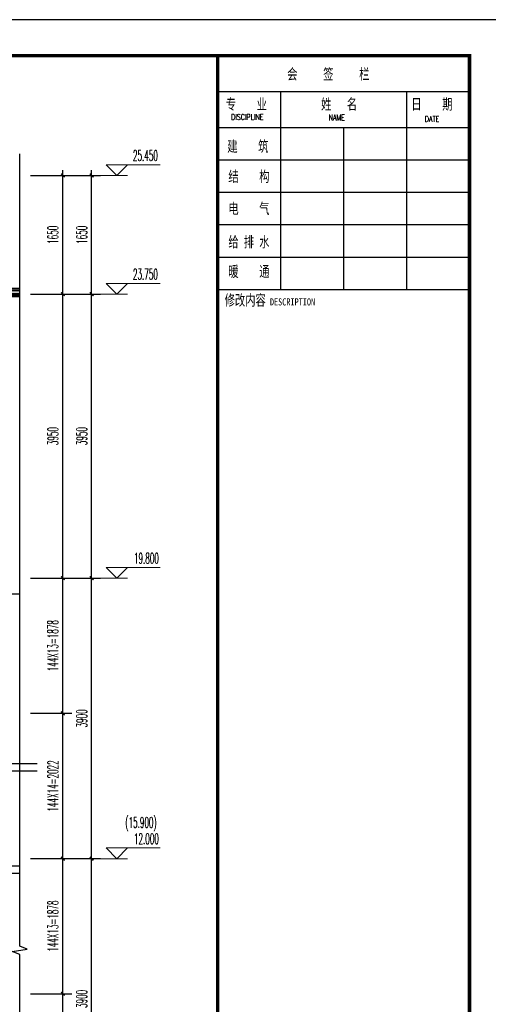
# Model space of a CAD drawing. Extents: x 1779708 to 7299578, y -1121471 to 88434.
# Tile 739 of 1056: x 6209592 to 6216107, y -957841 to -944150. Entities that reach past the tile are written whole.
import ezdxf

# ---------------------------------------------------------------- set-up
doc = ezdxf.new("R2010")
doc.units = 0
doc.header["$LTSCALE"] = 1000
doc.header["$MEASUREMENT"] = 0
doc.linetypes.add('DASH', pattern=[0.35, 0.25, -0.1])
doc.layers.get('0').update_dxf_attribs({"linetype": 'CONTINUOUS'})
doc.layers.get('Defpoints').update_dxf_attribs({"linetype": 'CONTINUOUS'})
doc.layers.add('DIM_ELEV', color=3, linetype='CONTINUOUS', lineweight=13)
for name, color, linetype in [('DIM_SYMB', 3, 'CONTINUOUS'), ('PUB_DIM', 3, 'CONTINUOUS'), ('PUB_HATCH', 8, 'CONTINUOUS'), ('PUB_TEXT', 7, 'CONTINUOUS'), ('PUB_TITLE', 4, 'CONTINUOUS'), ('S_STAIR', 147, 'CONTINUOUS'), ('SURFACE', 6, 'CONTINUOUS'), ('WALL', 255, 'CONTINUOUS'), ('可见线', 6, 'CONTINUOUS'), ('水专业', 6, 'CONTINUOUS'), ('粉刷线', 213, 'CONTINUOUS'), ('通-图框－文字', 4, 'CONTINUOUS')]:
    doc.layers.add(name, color=color, linetype=linetype)
doc.styles.add('-宋体', font='simhei.ttf', dxfattribs={"width": 0.7})
doc.styles.add('_TCH_DIM', font='SIMPLEX.shx', dxfattribs={"width": 0.7, "bigfont": 'GBCBIG.shx'})
doc.styles.add('_TCH_DIM_T3', font='SIMPLEX.shx', dxfattribs={"width": 0.494118, "bigfont": 'GBCBIG.shx'})
doc.styles.add('dim_font', font='SIMPLEX.shx', dxfattribs={"width": 0.8})
doc.styles.add('仿宋', font='txt', dxfattribs={"width": 0.7})
doc.dimstyles.new('_TCH_ARCH&&50', dxfattribs={"dimtxt": 148.75, "dimasz": 50, "dimexe": 125, "dimexo": 150, "dimgap": 63.125, "dimtad": 1, "dimdec": 0, "dimzin": 0, "dimdsep": 46, "dimtxsty": '_TCH_DIM_T3', "dimblk": 'ARCHTICK', "dimcen": 0.09, "dimdle": 75, "dimclrt": 7, "dimazin": 2, "dimtfac": 1, "dimtdec": 0, "dimtix": 1, "dimtmove": 2, "dimatfit": 3, "dimfxl": 250, "dimtolj": 1, "dimtzin": 0, "dimarcsym": 0})

# ---------------------------------------------------------------- blocks, each defined once
blk = doc.blocks.new('$LinePat$波浪线')
at = {"color": 0}
for centre, start, end in [((150, -42), 201.67235, 338.32741), ((450, -161), 21.67235, 158.32741)]:
    blk.add_arc(centre, 161, start, end, dxfattribs=at)
blk = doc.blocks.new('A$C0FF81EFC')
at = {"layer": 'PUB_HATCH'}
h = blk.add_hatch(dxfattribs=at)
h.set_pattern_fill('ANSI31', color=256, angle=45, style=0)
h.set_pattern_definition([(90, (145.0623, 291.1063), (-1.5875, -7e-13), [])])
edge = h.paths.add_edge_path()
edge.add_line((0, 291), (24, 291))
edge.add_arc((4, 291), 19.7, 1.2675, 102.1203)
edge.add_line((0, 310), (0, 291))
at = {"layer": 'PUB_HATCH', "ltscale": 0.5}
h = blk.add_hatch(dxfattribs=at)
h.set_pattern_fill('AR-SAND', color=256, scale=5)
h.set_pattern_definition([(37.5, (-734015.429, 53945.296), (-0.40000782, 12.23533093), [0, -9.652, 0, -10.795, 0, -10.31875]), (7.5, (-734015.429, 53945.296), (11.23808208, 17.9206275), [0, -5.207, 0, -8.6995, 0, -3.33375]), (327.5, (-734023.239, 53945.296), (19.77480926, 0.03592962), [0, -3.175, 0, -11.43, 0, -14.9225]), (317.5, (-734023.239, 53945.296), (19.0889113, 5.5732331), [0, -1.5875, 0, -7.493, 0, -8.5725])])
edge = h.paths.add_edge_path()
edge.add_line((10200, 120), (10200, 95))
edge.add_line((10200, 95), (375, 95))
edge.add_arc((375, 75), 20, 90, 180)
edge.add_line((355, 75), (355, 55))
edge.add_line((355, 55), (68, 55))
edge.add_line((68, 55), (68, 23))
edge.add_arc((72, 72), 50, 180, 264.8364, ccw=False)
edge.add_line((22, 72), (22, 291))
edge.add_line((22, 291), (21, 320))
edge.add_line((21, 320), (35, 320))
edge.add_line((35, 320), (35, 95))
edge.add_arc((55, 95), 20, 180, 270)
edge.add_line((55, 75), (315, 75))
edge.add_arc((315, 95), 20, 270, 360)
edge.add_line((335, 95), (335, 120))
edge.add_line((335, 120), (10200, 120))
at = {"layer": 'PUB_HATCH'}
h = blk.add_hatch(dxfattribs=at)
h.set_pattern_fill('ANSI37', color=256, scale=10, style=0)
h.set_pattern_definition([(45, (-732265.429, 58795.296), (-11.22532015, 11.22532015), []), (135, (-732265.429, 58795.296), (-11.22532015, -11.22532015), [])])
h.paths.add_polyline_path([(10200, 55), (10200, 30), (68, 30), (68, 55)])
h = blk.add_hatch(dxfattribs=at)
h.set_pattern_fill('ANSI31', color=256, scale=10, angle=45, style=0)
h.set_pattern_definition([(90, (-731970.622, 58795.296), (-15.875, -7e-12), [])])
h.paths.add_polyline_path([(10200, 130), (10200, 120), (335, 120), (335, 130)])
h = blk.add_hatch(dxfattribs=at)
h.set_pattern_fill('混凝土', color=256, scale=10, style=0)
h.set_pattern_definition([(50, (-734015.43, 53945.296), (71.7260183, -6.2752135), [7.5, -82.5]), (355, (-734015.43, 53945.296), (-13.875133, 75.2192134), [6, -66]), (100.4514, (-734009.45, 53944.77), (57.850938, 68.943954), [6.374019, -70.114211]), (46.1842, (-734015.43, 53965.3), (106.724105, -16.551901), [11.25, -123.75]), (96.6356, (-734006.53, 53963.92), (93.46627, 97.411787), [9.561029, -105.1713]), (351.1842, (-734015.43, 53965.3), (93.466195, 97.41186), [9, -99]), (21, (-734005.43, 53960.296), (59.690705, -40.261889), [7.5, -82.5]), (326, (-734005.43, 53960.296), (24.331533, 72.5150045), [6, -66]), (71.4514, (-734000.454, 53956.94), (84.022263, 32.2530497), [6.374019, -70.114211]), (37.5, (-734015.429, 53945.296), (1.2159855, 33.2893854), [0, -65.2, 0, -67, 0, -66.25]), (7.5, (-734015.43, 53945.296), (26.3069537, 39.4411712), [0, -38.2, 0, -63.7, 0, -25.25]), (327.5, (-734037.729, 53945.296), (53.3822436, -2.2554872), [0, -25, 0, -78, 0, -103.5]), (317.5, (-734047.73, 53945.296), (58.318617, 10.0104982), [0, -32.5, 0, -51.8, 0, -73.5])])
edge = h.paths.add_edge_path()
edge.add_line((10200, 95), (10200, 55))
edge.add_line((10200, 55), (355, 55))
edge.add_line((355, 55), (355, 75))
edge.add_arc((375, 75), 20, 90, 180, ccw=False)
edge.add_line((375, 95), (10200, 95))
at = {"layer": 'S_STAIR'}
blk.add_line((0, 291), (24, 291), dxfattribs=at)
blk.add_line((0, 291), (24, 291), dxfattribs=at)
blk.add_line((0, 291), (24, 291), dxfattribs=at)
blk.add_line((0, 291), (24, 291), dxfattribs=at)
blk.add_line((0, 291), (24, 291), dxfattribs=at)
blk.add_line((0, 291), (24, 291), dxfattribs=at)
blk.add_line((0, 291), (24, 291), dxfattribs=at)
blk.add_line((0, 291), (24, 291), dxfattribs=at)
blk.add_line((0, 291), (24, 291), dxfattribs=at)
blk.add_line((0, 291), (24, 291), dxfattribs=at)
blk.add_line((0, 291), (24, 291), dxfattribs=at)
blk.add_line((0, 291), (24, 291), dxfattribs=at)
blk.add_line((0, 291), (24, 291), dxfattribs=at)
blk.add_line((0, 291), (24, 291), dxfattribs=at)
blk.add_line((0, 291), (24, 291), dxfattribs=at)
blk.add_line((0, 291), (24, 291), dxfattribs=at)
for points in [[(21, 379), (-14, 379)], [(21, 379), (-14, 379)], [(21, 379), (-14, 379)], [(21, 379), (-14, 379)], [(21, 379), (-14, 379)], [(21, 379), (-14, 379)], [(21, 379), (-14, 379)], [(21, 379), (-14, 379)], [(21, 379), (-14, 379)], [(21, 379), (-14, 379)], [(21, 379), (-14, 379)], [(21, 379), (-14, 379)], [(21, 379), (-14, 379)], [(21, 379), (-14, 379)], [(21, 379), (-14, 379)], [(21, 379), (-14, 379)], [(25, 270), (-5, 270)], [(25, 270), (-5, 270)], [(25, 270), (-5, 270)], [(25, 270), (-5, 270)], [(25, 270), (-5, 270)], [(25, 270), (-5, 270)], [(25, 270), (-5, 270)], [(25, 270), (-5, 270)], [(25, 270), (-5, 270)], [(25, 270), (-5, 270)], [(25, 270), (-5, 270)], [(25, 270), (-5, 270)], [(25, 270), (-5, 270)], [(25, 270), (-5, 270)], [(25, 270), (-5, 270)], [(25, 270), (-5, 270)]]:
    blk.add_lwpolyline(points, dxfattribs=at)
at = {"layer": 'SURFACE'}
for p, q in [((35, 95), (35, 320)), ((35, 130), (35, 320)), ((315, 105), (55, 105)), ((315, 75), (55, 75)), ((68, 30), (68, 55)), ((10200, 55), (68, 55)), ((10200, 30), (68, 30)), ((10200, 130), (335, 130)), ((335, 95), (335, 130)), ((10200, 120), (335, 120)), ((355, 55), (355, 75)), ((10200, 95), (375, 95))]:
    blk.add_line(p, q, dxfattribs=at)
at = {"layer": 'SURFACE', "color": 1, "const_width": 2}
blk.add_lwpolyline([(18, 388), (18, 320, -0.267361), (31, 299), (31, 253)], format="xyb", dxfattribs=at)
at = {"layer": 'SURFACE', "const_width": 1}
for points in [[(21, 386), (21, 372)], [(25, 277), (25, 263)]]:
    blk.add_lwpolyline(points, dxfattribs=at)
at = {"layer": 'SURFACE', "color": 1}
blk.add_arc((5, 291), 18.8, 0, 90, dxfattribs=at)
at = {"layer": 'SURFACE'}
for centre, start, end in [((55, 125), 180, 270), ((55, 95), 180, 270), ((315, 125), 270, 0), ((315, 95), 270, 0), ((375, 75), 90, 180)]:
    blk.add_arc(centre, 20, start, end, dxfattribs=at)
at = {"layer": '水专业', "linetype": 'DASH', "ltscale": 0.2}
for points, const_width in [([(10200, 4), (72, 4, -0.414214), (4, 72), (4, 291)], 2), ([(10200, 11), (72, 11, -0.414214), (11, 72), (11, 291)], 5), ([(10200, 20), (72, 20, -0.414214), (20, 72), (20, 291)], 5)]:
    blk.add_lwpolyline(points, format="xyb", dxfattribs=dict(at, const_width=const_width))
at = {"layer": '水专业'}
for points in [[(450, 8), (72, 8, -0.414214), (8, 72), (8, 291)], [(450, 13), (72, 13, -0.414214), (14, 72), (14, 291)], [(10200, 17), (72, 17, -0.414214), (18, 72), (18, 291)], [(10200, 22), (72, 22, -0.414214), (22, 72), (22, 291)]]:
    blk.add_lwpolyline(points, format="xyb", dxfattribs=at)
at = {"layer": '粉刷线'}
blk.add_line((35, 320), (25, 387), dxfattribs=at)
at = {"layer": 'SURFACE', "yscale": 0.02455774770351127, "zscale": 0.02455774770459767}
for p, xscale, rotation in [((16, 341), 0.0255297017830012, 268.2927741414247), ((16, 326), 0.02552970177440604, 296.7020459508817), ((18, 387), 0.0255297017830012, 268.2927741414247), ((18, 402), 0.0255297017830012, 268.2927741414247), ((23, 312), 0.02552970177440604, 296.7020459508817), ((30, 297), 0.02552970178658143, 270), ((30, 282), 0.02552970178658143, 270), ((30, 275), 0.02552970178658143, 270), ((30, 267), 0.02552970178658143, 270), ((30, 260), 0.02552970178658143, 270), ((30, 244), 0.02552970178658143, 270), ((30, 229), 0.02552970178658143, 270), ((30, 214), 0.02552970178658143, 270), ((30, 198), 0.02552970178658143, 270), ((30, 183), 0.02552970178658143, 270), ((30, 168), 0.02552970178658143, 270), ((30, 152), 0.02552970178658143, 270), ((30, 137), 0.02552970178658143, 270), ((30, 122), 0.02552970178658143, 270)]:
    blk.add_blockref('$LinePat$波浪线', p, dxfattribs=dict(at, xscale=xscale, rotation=rotation))
blk = doc.blocks.new('A$C3D8761CE')
at = {"layer": 'PUB_TITLE'}
for p, q in [((76100, 57400), (83100, 57400)), ((77850, 57400), (77850, 51900)), ((81350, 57400), (81350, 51900)), ((76100, 56400), (83100, 56400)), ((79600, 56400), (79600, 51900)), ((76100, 55500), (83100, 55500)), ((76100, 54600), (83100, 54600)), ((76100, 53700), (83100, 53700)), ((76100, 52800), (83100, 52800)), ((76100, 51900), (83100, 51900))]:
    blk.add_line(p, q, dxfattribs=at)
blk.add_lwpolyline([(0, 0), (84100, 0), (84100, 59400), (0, 59400)], close=True, dxfattribs=at)
at = {"layer": 'PUB_TITLE', "const_width": 100}
blk.add_lwpolyline([(2500, 1000), (83100, 1000), (83100, 58400), (2500, 58400)], close=True, dxfattribs=at)
blk.add_lwpolyline([(76100, 58400), (76100, 1000)], dxfattribs=at)
at = {"layer": '通-图框－文字'}
for s, height, style, width, p in [('会     签     栏', 300, '仿宋', 0.7, (78032, 57738)), ('专    业', 300, '仿宋', 0.7, (76326, 56902)), ('姓   名   ', 300, '仿宋', 0.7, (78975, 56902)), ('日    期', 300, '仿宋', 0.7, (81484, 56902)), ('建    筑', 300, '仿宋', 0.7, (76367, 55729)), ('结    构', 300, '仿宋', 0.7, (76396, 54891)), ('电    气', 300, '仿宋', 0.7, (76396, 53999)), ('给 排 水', 300, '仿宋', 0.7, (76396, 53070)), ('暖    通', 300, '仿宋', 0.7, (76396, 52250)), ('修改内容', 300, '仿宋', 0.7, (76292, 51452)), ('DESCRIPTION', 200, '-宋体', 0.8, (77552, 51452))]:
    blk.add_text(s, height=height, dxfattribs=dict(at, style=style, width=width)).set_placement(p)
at = {"layer": '通-图框－文字', "color": 4, "style": 'dim_font', "width": 0.65}
for s, p in [('DISCIPLINE', (76475, 56615)), ('NAME', (79185, 56599)), ('DATE', (81860, 56561))]:
    blk.add_text(s, height=160, dxfattribs=at).set_placement(p)
blk = doc.blocks.new('_ArchTick')
at = {"color": 0, "linetype": 'ByBlock', "const_width": 0.4}
blk.add_lwpolyline([(-0.5, -0.5), (0.5, 0.5)], dxfattribs=at)
blk = doc.blocks.new('*D2040')
at = {"layer": 'Defpoints', "color": 0, "transparency": 16777216}
for p in [(6209742, -955816), (6210592, -955816), (6209742, -959716)]:
    blk.add_point(p, dxfattribs=at)
at = {"layer": 'PUB_DIM', "color": 0, "lineweight": -2, "transparency": 16777216}
for p, q in [((6210592, -959791), (6210592, -955741)), ((6209892, -955816), (6210717, -955816)), ((6209892, -959716), (6210717, -959716))]:
    blk.add_line(p, q, dxfattribs=at)
at = {"layer": 'PUB_DIM', "color": 0, "lineweight": -2, "transparency": 16777216, "xscale": 50, "yscale": 50, "zscale": 50}
for p, rotation in [((6210592, -955816), 90), ((6210592, -959716), 270)]:
    blk.add_blockref('_ArchTick', p, dxfattribs=dict(at, rotation=rotation))
at = {"layer": 'PUB_DIM', "color": 7, "transparency": 16777216, "insert": (6210454, -957766), "char_height": 148.8, "attachment_point": 5, "rotation": 90, "style": '_TCH_DIM_T3'}
blk.add_mtext('\\A1;3900', dxfattribs=at)
blk = doc.blocks.new('*D2041')
at = {"layer": 'Defpoints', "color": 0, "transparency": 16777216}
for p in [(6209742, -951916), (6210592, -951916), (6209742, -955816)]:
    blk.add_point(p, dxfattribs=at)
at = {"layer": 'PUB_DIM', "color": 0, "lineweight": -2, "transparency": 16777216}
for p, q in [((6209892, -951916), (6210717, -951916)), ((6210592, -955891), (6210592, -951841)), ((6209892, -955816), (6210717, -955816))]:
    blk.add_line(p, q, dxfattribs=at)
at = {"layer": 'PUB_DIM', "color": 0, "lineweight": -2, "transparency": 16777216, "xscale": 50, "yscale": 50, "zscale": 50}
for p, rotation in [((6210592, -951916), 90), ((6210592, -955816), 270)]:
    blk.add_blockref('_ArchTick', p, dxfattribs=dict(at, rotation=rotation))
at = {"layer": 'PUB_DIM', "color": 7, "transparency": 16777216, "insert": (6210454, -953866), "char_height": 148.8, "attachment_point": 5, "rotation": 90, "style": '_TCH_DIM_T3'}
blk.add_mtext('\\A1;3900', dxfattribs=at)
blk = doc.blocks.new('*D2042')
at = {"layer": 'Defpoints', "color": 0, "transparency": 16777216}
for p in [(6209742, -947966), (6210592, -947966), (6209742, -951916)]:
    blk.add_point(p, dxfattribs=at)
at = {"layer": 'PUB_DIM', "color": 0, "lineweight": -2, "transparency": 16777216}
for p, q in [((6209892, -947966), (6210717, -947966)), ((6210592, -951991), (6210592, -947891)), ((6209892, -951916), (6210717, -951916))]:
    blk.add_line(p, q, dxfattribs=at)
at = {"layer": 'PUB_DIM', "color": 0, "lineweight": -2, "transparency": 16777216, "xscale": 50, "yscale": 50, "zscale": 50}
for p, rotation in [((6210592, -947966), 90), ((6210592, -951916), 270)]:
    blk.add_blockref('_ArchTick', p, dxfattribs=dict(at, rotation=rotation))
at = {"layer": 'PUB_DIM', "color": 7, "transparency": 16777216, "insert": (6210454, -949941), "char_height": 148.8, "attachment_point": 5, "rotation": 90, "style": '_TCH_DIM_T3'}
blk.add_mtext('\\A1;3950', dxfattribs=at)
blk = doc.blocks.new('*D2043')
at = {"layer": 'Defpoints', "color": 0, "transparency": 16777216}
for p in [(6209742, -946316), (6210592, -946316), (6209742, -947966)]:
    blk.add_point(p, dxfattribs=at)
at = {"layer": 'PUB_DIM', "color": 0, "lineweight": -2, "transparency": 16777216}
for p, q in [((6209892, -946316), (6210717, -946316)), ((6210592, -948041), (6210592, -946241)), ((6209892, -947966), (6210717, -947966))]:
    blk.add_line(p, q, dxfattribs=at)
at = {"layer": 'PUB_DIM', "color": 0, "lineweight": -2, "transparency": 16777216, "xscale": 50, "yscale": 50, "zscale": 50}
for p, rotation in [((6210592, -946316), 90), ((6210592, -947966), 270)]:
    blk.add_blockref('_ArchTick', p, dxfattribs=dict(at, rotation=rotation))
at = {"layer": 'PUB_DIM', "color": 7, "transparency": 16777216, "insert": (6210454, -947141), "char_height": 148.8, "attachment_point": 5, "rotation": 90, "style": '_TCH_DIM_T3'}
blk.add_mtext('\\A1;1650', dxfattribs=at)
blk = doc.blocks.new('*D2153')
at = {"layer": 'Defpoints', "color": 0, "transparency": 16777216}
for p in [(6209592, -946316), (6210192, -946316), (6209592, -947966)]:
    blk.add_point(p, dxfattribs=at)
at = {"layer": 'PUB_DIM', "color": 0, "lineweight": -2, "transparency": 16777216}
for p, q in [((6209742, -946316), (6210317, -946316)), ((6210192, -948041), (6210192, -946241)), ((6209742, -947966), (6210317, -947966))]:
    blk.add_line(p, q, dxfattribs=at)
at = {"layer": 'PUB_DIM', "color": 0, "lineweight": -2, "transparency": 16777216, "xscale": 50, "yscale": 50, "zscale": 50}
for p, rotation in [((6210192, -946316), 90), ((6210192, -947966), 270)]:
    blk.add_blockref('_ArchTick', p, dxfattribs=dict(at, rotation=rotation))
at = {"layer": 'PUB_DIM', "color": 7, "transparency": 16777216, "insert": (6210054, -947141), "char_height": 148.8, "attachment_point": 5, "rotation": 90, "style": '_TCH_DIM_T3'}
blk.add_mtext('\\A1;1650', dxfattribs=at)
blk = doc.blocks.new('*D2154')
at = {"layer": 'Defpoints', "color": 0, "transparency": 16777216}
for p in [(6209592, -947966), (6210192, -947966), (6209592, -951916)]:
    blk.add_point(p, dxfattribs=at)
at = {"layer": 'PUB_DIM', "color": 0, "lineweight": -2, "transparency": 16777216}
for p, q in [((6209742, -947966), (6210317, -947966)), ((6210192, -951991), (6210192, -947891)), ((6209742, -951916), (6210317, -951916))]:
    blk.add_line(p, q, dxfattribs=at)
at = {"layer": 'PUB_DIM', "color": 0, "lineweight": -2, "transparency": 16777216, "xscale": 50, "yscale": 50, "zscale": 50}
for p, rotation in [((6210192, -947966), 90), ((6210192, -951916), 270)]:
    blk.add_blockref('_ArchTick', p, dxfattribs=dict(at, rotation=rotation))
at = {"layer": 'PUB_DIM', "color": 7, "transparency": 16777216, "insert": (6210054, -949941), "char_height": 148.8, "attachment_point": 5, "rotation": 90, "style": '_TCH_DIM_T3'}
blk.add_mtext('\\A1;3950', dxfattribs=at)
blk = doc.blocks.new('*D2155')
at = {"layer": 'Defpoints', "color": 0, "transparency": 16777216}
for p in [(6209592, -951916), (6210192, -951916), (6209592, -953794)]:
    blk.add_point(p, dxfattribs=at)
at = {"layer": 'PUB_DIM', "color": 0, "lineweight": -2, "transparency": 16777216}
for p, q in [((6209742, -951916), (6210317, -951916)), ((6210192, -953869), (6210192, -951841)), ((6209742, -953794), (6210317, -953794))]:
    blk.add_line(p, q, dxfattribs=at)
at = {"layer": 'PUB_DIM', "color": 0, "lineweight": -2, "transparency": 16777216, "xscale": 50, "yscale": 50, "zscale": 50}
for p, rotation in [((6210192, -951916), 90), ((6210192, -953794), 270)]:
    blk.add_blockref('_ArchTick', p, dxfattribs=dict(at, rotation=rotation))
at = {"layer": 'PUB_DIM', "color": 7, "transparency": 16777216, "insert": (6210054, -952855), "char_height": 148.75, "attachment_point": 5, "rotation": 90, "style": '_TCH_DIM_T3'}
blk.add_mtext('\\A1;144X13=1878', dxfattribs=at)
blk = doc.blocks.new('*D2156')
at = {"layer": 'Defpoints', "color": 0, "transparency": 16777216}
for p in [(6209592, -953794), (6210192, -953794), (6209592, -955816)]:
    blk.add_point(p, dxfattribs=at)
at = {"layer": 'PUB_DIM', "color": 0, "lineweight": -2, "transparency": 16777216}
for p, q in [((6210192, -955891), (6210192, -953719)), ((6209742, -953794), (6210317, -953794)), ((6209742, -955816), (6210317, -955816))]:
    blk.add_line(p, q, dxfattribs=at)
at = {"layer": 'PUB_DIM', "color": 0, "lineweight": -2, "transparency": 16777216, "xscale": 50, "yscale": 50, "zscale": 50}
for p, rotation in [((6210192, -953794), 90), ((6210192, -955816), 270)]:
    blk.add_blockref('_ArchTick', p, dxfattribs=dict(at, rotation=rotation))
at = {"layer": 'PUB_DIM', "color": 7, "transparency": 16777216, "insert": (6210054, -954805), "char_height": 148.75, "attachment_point": 5, "rotation": 90, "style": '_TCH_DIM_T3'}
blk.add_mtext('\\A1;144X14=2022', dxfattribs=at)
blk = doc.blocks.new('*D2157')
at = {"layer": 'Defpoints', "color": 0, "transparency": 16777216}
for p in [(6209592, -955816), (6210192, -955816), (6209592, -957694)]:
    blk.add_point(p, dxfattribs=at)
at = {"layer": 'PUB_DIM', "color": 0, "lineweight": -2, "transparency": 16777216}
for p, q in [((6210192, -957769), (6210192, -955741)), ((6209742, -955816), (6210317, -955816)), ((6209742, -957694), (6210317, -957694))]:
    blk.add_line(p, q, dxfattribs=at)
at = {"layer": 'PUB_DIM', "color": 0, "lineweight": -2, "transparency": 16777216, "xscale": 50, "yscale": 50, "zscale": 50}
for p, rotation in [((6210192, -955816), 90), ((6210192, -957694), 270)]:
    blk.add_blockref('_ArchTick', p, dxfattribs=dict(at, rotation=rotation))
at = {"layer": 'PUB_DIM', "color": 7, "transparency": 16777216, "insert": (6210054, -956755), "char_height": 148.75, "attachment_point": 5, "rotation": 90, "style": '_TCH_DIM_T3'}
blk.add_mtext('\\A1;144X13=1878', dxfattribs=at)
blk = doc.blocks.new('*D2158')
at = {"layer": 'Defpoints', "color": 0, "transparency": 16777216}
for p in [(6209592, -957694), (6210192, -957694), (6209592, -959716)]:
    blk.add_point(p, dxfattribs=at)
at = {"layer": 'PUB_DIM', "color": 0, "lineweight": -2, "transparency": 16777216}
for p, q in [((6210192, -959791), (6210192, -957619)), ((6209742, -957694), (6210317, -957694)), ((6209742, -959716), (6210317, -959716))]:
    blk.add_line(p, q, dxfattribs=at)
at = {"layer": 'PUB_DIM', "color": 0, "lineweight": -2, "transparency": 16777216, "xscale": 50, "yscale": 50, "zscale": 50}
for p, rotation in [((6210192, -957694), 90), ((6210192, -959716), 270)]:
    blk.add_blockref('_ArchTick', p, dxfattribs=dict(at, rotation=rotation))
at = {"layer": 'PUB_DIM', "color": 7, "transparency": 16777216, "insert": (6210054, -958705), "char_height": 148.75, "attachment_point": 5, "rotation": 90, "style": '_TCH_DIM_T3'}
blk.add_mtext('\\A1;144X14=2022', dxfattribs=at)

msp = doc.modelspace()

# ---------------------------------------------------------------- linework, layer by layer
at = {"layer": 'DIM_ELEV'}
for p, q in [((6210941.5, -946316.3), (6210791.5, -946166.3)), ((6210791.5, -946166.3), (6211545.3, -946166.3)), ((6210941.5, -946316.3), (6211091.5, -946166.3)), ((6210591.5, -946316.3), (6211091.5, -946316.3)), ((6210941.5, -947966.3), (6210791.5, -947816.3)), ((6210791.5, -947816.3), (6211545.3, -947816.3)), ((6210941.5, -947966.3), (6211091.5, -947816.3)), ((6210591.5, -947966.3), (6211091.5, -947966.3)), ((6210941.5, -951916.3), (6210791.5, -951766.3)), ((6210791.5, -951766.3), (6211545.3, -951766.3)), ((6210941.5, -951916.3), (6211091.5, -951766.3)), ((6210591.5, -951916.3), (6211091.5, -951916.3)), ((6210941.5, -955816.3), (6210791.5, -955666.3)), ((6210791.5, -955666.3), (6211545.3, -955666.3)), ((6210941.5, -955816.3), (6211091.5, -955666.3)), ((6210591.5, -955816.3), (6211091.5, -955816.3))]:
    msp.add_line(p, q, dxfattribs=at)
at = {"layer": 'DIM_SYMB'}
for points in [[(6209591.5, -968166.3), (6209591.5, -957147.5), (6209486.5, -957109.3), (6209696.5, -957072.3), (6209591.5, -957035), (6209591.5, -946016.3)], [(6197951.2, -954493.7), (6203836.7, -954493.7), (6203874.9, -954388.7), (6203912, -954598.7), (6203949.2, -954493.7), (6209834.8, -954493.7)], [(6197951.2, -954593.7), (6203836.7, -954593.7), (6203874.9, -954488.7), (6203912, -954698.7), (6203949.2, -954593.7), (6209834.8, -954593.7)]]:
    msp.add_lwpolyline(points, dxfattribs=at)
at = {"layer": 'WALL'}
for points in [[(6208991.5, -955917), (6209591.5, -955917)], [(6208991.5, -956017), (6209591.5, -956017)]]:
    msp.add_lwpolyline(points, dxfattribs=at)
at = {"layer": '粉刷线'}
msp.add_lwpolyline([(6209591.5, -952136.3), (6209011.5, -952136.3), (6209011.5, -952586.3), (6208771.5, -952586.3), (6208771.5, -952086.3), (6205651.5, -952086.3), (6205651.5, -952386.3), (6205411.5, -952386.3), (6205411.5, -951846.3)], dxfattribs=at)

# ---------------------------------------------------------------- block references
msp.add_blockref('A$C0FF81EFC', (6199391.5, -948016.3))
at = {"layer": '可见线', "xscale": 0.5, "yscale": 0.5, "zscale": 0.5}
msp.add_blockref('A$C3D8761CE', (6174294.5, -973850.2), dxfattribs=at)

# ---------------------------------------------------------------- texts
at = {"layer": 'PUB_TEXT', "color": 7, "style": '_TCH_DIM', "width": 0.494118}
for s, p in [('25.450', (6211166.3, -946113.8)), ('23.750', (6211166.3, -947763.8)), ('19.800', (6211180.3, -951713.8)), ('(15.900)', (6211061.3, -955386.3)), ('12.000', (6211180.3, -955613.8))]:
    msp.add_text(s, height=148.75, dxfattribs=at).set_placement(p)

# ---------------------------------------------------------------- dimensions: what is measured, and where the dimension line sits
at = {"layer": 'PUB_DIM'}
for p1, p2, distance, picture, middle in [((6209591.5, -947966.3), (6209591.5, -946316.3), -600, '*D2153', (6210054, -947141.3)), ((6209741.5, -947966.3), (6209741.5, -946316.3), -850, '*D2043', (6210454, -947141.3)), ((6209591.5, -951916.3), (6209591.5, -947966.3), -600, '*D2154', (6210054, -949941.3)), ((6209741.5, -951916.3), (6209741.5, -947966.3), -850, '*D2042', (6210454, -949941.3)), ((6209741.5, -955816.3), (6209741.5, -951916.3), -850, '*D2041', (6210454, -953866.3)), ((6209741.5, -959716.3), (6209741.5, -955816.3), -850, '*D2040', (6210454, -957766.3))]:
    dim = msp.add_aligned_dim(p1=p1, p2=p2, distance=distance, dimstyle='_TCH_ARCH&&50', dxfattribs=at)
    dim.commit()
    dim.dimension.update_dxf_attribs({"geometry": picture, "text_midpoint": middle})
for p1, p2, text, picture, middle in [((6209591.5, -953794.1), (6209591.5, -951916.3), '144X13=1878', '*D2155', (6210054, -952855.2)), ((6209591.5, -955816.3), (6209591.5, -953794.1), '144X14=2022', '*D2156', (6210054, -954805.2)), ((6209591.5, -957694.1), (6209591.5, -955816.3), '144X13=1878', '*D2157', (6210054, -956755.2)), ((6209591.5, -959716.3), (6209591.5, -957694.1), '144X14=2022', '*D2158', (6210054, -958705.2))]:
    dim = msp.add_aligned_dim(p1=p1, p2=p2, distance=-600, text=text, dimstyle='_TCH_ARCH&&50', dxfattribs=at)
    dim.commit()
    dim.dimension.update_dxf_attribs({"geometry": picture, "text_midpoint": middle})

doc.saveas('drawing.dxf')
